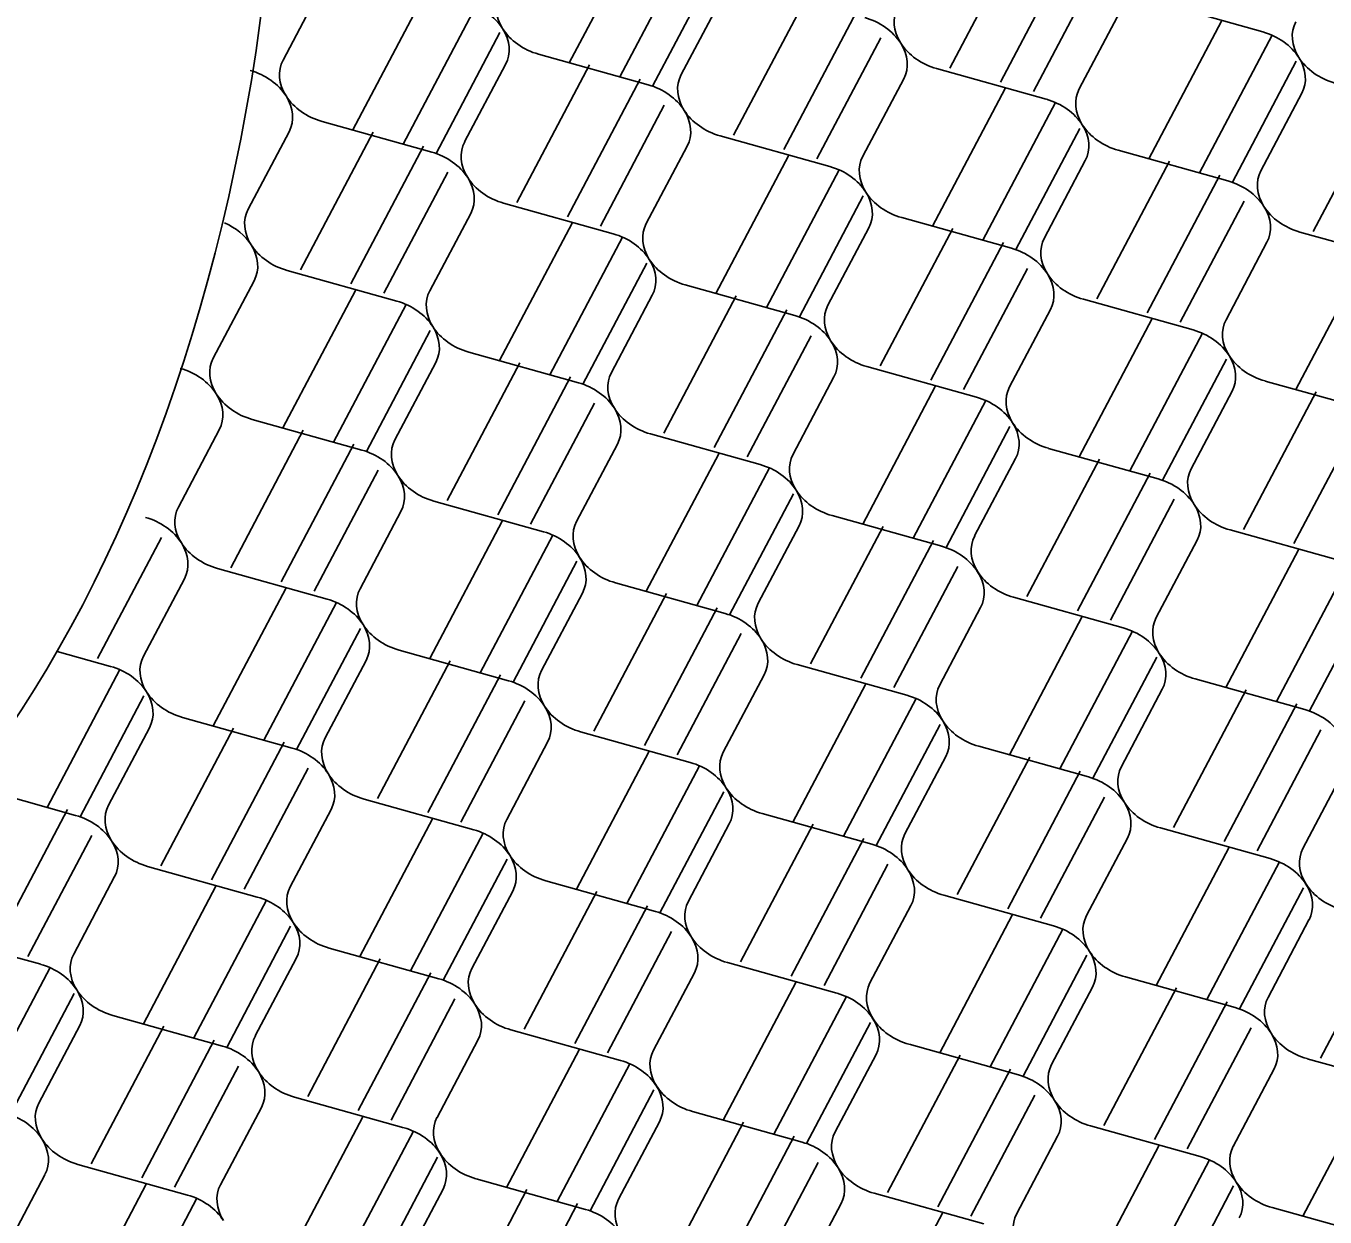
# Model space of a CAD drawing. Extents: x 638850 to 644908, y 297188 to 298900.
# Drawn here: x 639998.96 to 640038.53, y 297863.85 to 297900.11 of the extents above; entities that cross this region are included whole.
import ezdxf

# ---------------------------------------------------------------- set-up
doc = ezdxf.new("R2010")
doc.units = 0
doc.layers.add('1', color=7, linetype='Continuous')
doc.layers.add('2', color=7, linetype='Continuous')

msp = doc.modelspace()

# ---------------------------------------------------------------- linework, layer by layer
at = {"layer": '1'}
msp.add_ellipse((639985.757, 297906.267), major_axis=(2.325, 36.841), ratio=0.564762, dxfattribs=at)
at = {"layer": '2'}
for p, q in [((640017.718, 297903.182), (640015.508, 297898.992)), ((640019.258, 297902.755), (640017.046, 297898.562)), ((640029.314, 297903.02), (640027.103, 297898.83)), ((640030.854, 297902.593), (640028.642, 297898.401)), ((640019.993, 297901.963), (640018.048, 297898.277)), ((640031.588, 297901.801), (640029.643, 297898.115)), ((640008.039, 297901.426), (640006.792, 297899.069)), ((640011.124, 297901.133), (640008.914, 297896.943)), ((640018.917, 297898.63), (640020.163, 297900.987)), ((640022.72, 297900.971), (640020.509, 297896.781)), ((640036.631, 297899.928), (640033.292, 297900.861)), ((640012.664, 297900.706), (640010.452, 297896.513)), ((640024.26, 297900.544), (640022.048, 297896.351)), ((640032.288, 297900.548), (640031.041, 297898.191)), ((640035.373, 297900.255), (640033.163, 297896.065)), ((640013.399, 297899.914), (640011.454, 297896.228)), ((640024.994, 297899.752), (640023.05, 297896.066)), ((640036.913, 297899.828), (640034.701, 297895.635)), ((640014.573, 297899.251), (640017.913, 297898.318)), ((640012.323, 297896.581), (640013.569, 297898.938)), ((640016.126, 297898.922), (640013.915, 297894.732)), ((640030.037, 297897.879), (640026.698, 297898.812)), ((640037.648, 297899.036), (640035.703, 297895.35)), ((640017.666, 297898.495), (640015.454, 297894.302)), ((640025.694, 297898.499), (640024.447, 297896.142)), ((640028.78, 297898.208), (640026.57, 297894.018)), ((640036.572, 297895.703), (640037.819, 297898.062)), ((640040.378, 297898.045), (640038.167, 297893.855)), ((640018.4, 297897.703), (640016.456, 297894.017)), ((640030.32, 297897.781), (640028.109, 297893.588)), ((640007.98, 297897.202), (640011.319, 297896.269)), ((640005.729, 297894.532), (640006.975, 297896.889)), ((640009.533, 297896.875), (640007.322, 297892.685)), ((640031.055, 297896.989), (640029.11, 297893.303)), ((640011.073, 297896.448), (640008.861, 297892.255)), ((640019.101, 297896.452), (640017.854, 297894.093)), ((640023.443, 297895.83), (640020.104, 297896.763)), ((640022.186, 297896.159), (640019.976, 297891.969)), ((640029.979, 297893.656), (640031.225, 297896.013)), ((640032.229, 297896.326), (640035.569, 297895.393)), ((640011.808, 297895.656), (640009.863, 297891.97)), ((640023.727, 297895.731), (640021.515, 297891.539)), ((640033.784, 297895.996), (640031.573, 297891.806)), ((640035.324, 297895.569), (640033.112, 297891.376)), ((640024.461, 297894.94), (640022.516, 297891.254)), ((640016.85, 297893.783), (640013.511, 297894.715)), ((640036.059, 297894.777), (640034.114, 297891.091)), ((640012.507, 297894.403), (640011.261, 297892.046)), ((640015.593, 297894.11), (640013.382, 297889.92)), ((640025.636, 297894.276), (640028.975, 297893.344)), ((640017.133, 297893.682), (640014.921, 297889.49)), ((640023.385, 297891.607), (640024.631, 297893.964)), ((640027.19, 297893.947), (640024.979, 297889.757)), ((640041.099, 297892.905), (640037.762, 297893.836)), ((640028.73, 297893.52), (640026.518, 297889.327)), ((640036.756, 297893.525), (640035.512, 297891.167)), ((640039.843, 297893.23), (640037.633, 297889.041)), ((640017.867, 297892.891), (640015.923, 297889.205)), ((640010.257, 297891.734), (640006.917, 297892.666)), ((640029.465, 297892.728), (640027.52, 297889.042)), ((640005.913, 297892.354), (640004.667, 297889.997)), ((640009.001, 297892.059), (640006.79, 297887.87)), ((640019.042, 297892.227), (640022.381, 297891.295)), ((640016.791, 297889.558), (640018.037, 297891.915)), ((640020.596, 297891.898), (640018.385, 297887.708)), ((640034.507, 297890.855), (640031.168, 297891.787)), ((640010.541, 297891.632), (640008.329, 297887.44)), ((640022.136, 297891.471), (640019.924, 297887.278)), ((640030.164, 297891.475), (640028.918, 297889.118)), ((640033.25, 297891.181), (640031.039, 297886.992)), ((640011.275, 297890.841), (640009.331, 297887.155)), ((640022.871, 297890.679), (640020.926, 297886.993)), ((640034.79, 297890.754), (640032.578, 297886.562)), ((640012.448, 297890.178), (640015.787, 297889.246)), ((640010.199, 297887.508), (640011.444, 297889.866)), ((640014.002, 297889.849), (640011.792, 297885.659)), ((640027.913, 297888.806), (640024.574, 297889.738)), ((640035.524, 297889.963), (640033.58, 297886.277)), ((640015.542, 297889.422), (640013.33, 297885.229)), ((640023.57, 297889.426), (640022.324, 297887.069)), ((640036.699, 297889.299), (640040.038, 297888.367)), ((640026.656, 297889.132), (640024.445, 297884.943)), ((640034.448, 297886.63), (640035.694, 297888.987)), ((640038.252, 297888.973), (640036.042, 297884.783)), ((640016.277, 297888.63), (640014.332, 297884.944)), ((640028.196, 297888.705), (640025.984, 297884.513)), ((640039.792, 297888.546), (640037.58, 297884.353)), ((640005.856, 297888.128), (640009.193, 297887.197)), ((640003.606, 297885.459), (640004.85, 297887.817)), ((640007.409, 297887.802), (640005.199, 297883.612)), ((640028.93, 297887.914), (640026.986, 297884.228)), ((640008.949, 297887.374), (640006.738, 297883.182)), ((640016.976, 297887.377), (640015.73, 297885.02)), ((640021.32, 297886.757), (640017.98, 297887.689)), ((640020.063, 297887.085), (640017.852, 297882.896)), ((640027.854, 297884.581), (640029.102, 297886.94)), ((640031.658, 297886.924), (640029.448, 297882.734)), ((640030.105, 297887.25), (640033.444, 297886.318)), ((640009.684, 297886.583), (640007.739, 297882.897)), ((640021.603, 297886.658), (640019.391, 297882.466)), ((640033.198, 297886.497), (640030.986, 297882.304)), ((640022.338, 297885.867), (640020.393, 297882.181)), ((640010.383, 297885.33), (640009.137, 297882.973)), ((640014.726, 297884.708), (640011.388, 297885.642)), ((640033.933, 297885.705), (640031.988, 297882.019)), ((640013.469, 297885.036), (640011.258, 297880.847)), ((640023.512, 297885.203), (640026.851, 297884.271)), ((640003.09, 297884.534), (640001.145, 297880.848)), ((640015.009, 297884.609), (640012.797, 297880.417)), ((640021.262, 297882.534), (640022.508, 297884.891)), ((640025.064, 297884.875), (640022.854, 297880.685)), ((640038.976, 297883.832), (640035.636, 297884.764)), ((640026.604, 297884.447), (640024.392, 297880.255)), ((640034.632, 297884.452), (640033.386, 297882.095)), ((640037.718, 297884.158), (640035.507, 297879.969)), ((640015.744, 297883.818), (640013.799, 297880.132)), ((640008.133, 297882.661), (640004.794, 297883.593)), ((640027.339, 297883.656), (640025.394, 297879.97)), ((640039.258, 297883.731), (640037.046, 297879.539)), ((640003.789, 297883.281), (640002.543, 297880.924)), ((640006.875, 297882.987), (640004.665, 297878.797)), ((640016.918, 297883.154), (640020.257, 297882.222)), ((640008.415, 297882.56), (640006.203, 297878.368)), ((640014.668, 297880.485), (640015.914, 297882.842)), ((640018.47, 297882.826), (640016.26, 297878.636)), ((640032.382, 297881.783), (640029.043, 297882.715)), ((640039.993, 297882.94), (640038.048, 297879.254)), ((640020.011, 297882.398), (640017.799, 297878.206)), ((640028.038, 297882.403), (640026.792, 297880.046)), ((640009.15, 297881.768), (640007.205, 297878.082)), ((640031.124, 297882.109), (640028.913, 297877.919)), ((640020.745, 297881.607), (640018.8, 297877.921)), ((640032.664, 297881.682), (640030.452, 297877.49)), ((640001.539, 297880.612), (639999.909, 297881.067)), ((640010.324, 297881.105), (640013.663, 297880.173)), ((640008.074, 297878.436), (640009.32, 297880.793)), ((640011.877, 297880.776), (640009.666, 297876.587)), ((640025.788, 297879.734), (640022.449, 297880.666)), ((640033.399, 297880.891), (640031.454, 297877.205)), ((640001.821, 297880.511), (639999.609, 297876.319)), ((640013.417, 297880.349), (640011.205, 297876.157)), ((640021.444, 297880.354), (640020.198, 297877.997)), ((640034.573, 297880.227), (640037.912, 297879.295)), ((640024.53, 297880.06), (640022.32, 297875.87)), ((640032.323, 297877.558), (640033.569, 297879.915)), ((640036.125, 297879.898), (640033.915, 297875.709)), ((640002.556, 297879.719), (640000.611, 297876.033)), ((640014.151, 297879.558), (640012.207, 297875.872)), ((640026.07, 297879.633), (640023.858, 297875.441)), ((640037.666, 297879.471), (640035.454, 297875.279)), ((640003.73, 297879.056), (640007.07, 297878.124)), ((640001.48, 297876.387), (640002.726, 297878.744)), ((640005.283, 297878.727), (640003.072, 297874.538)), ((640019.194, 297877.685), (640015.855, 297878.617)), ((640026.805, 297878.841), (640024.86, 297875.155)), ((640038.4, 297878.68), (640036.455, 297874.994)), ((640006.823, 297878.3), (640004.611, 297874.108)), ((640014.851, 297878.305), (640013.604, 297875.948)), ((640017.937, 297878.013), (640015.727, 297873.823)), ((640025.729, 297875.509), (640026.975, 297877.866)), ((640029.533, 297877.851), (640027.322, 297873.662)), ((640027.979, 297878.178), (640031.318, 297877.246)), ((640007.557, 297877.509), (640005.613, 297873.823)), ((640019.477, 297877.586), (640017.265, 297873.394)), ((640031.073, 297877.424), (640028.861, 297873.232)), ((640039.1, 297877.429), (640037.853, 297875.07)), ((639997.137, 297877.007), (640000.476, 297876.075)), ((640020.212, 297876.794), (640018.267, 297873.108)), ((640031.807, 297876.633), (640029.863, 297872.947)), ((640000.23, 297876.253), (639998.018, 297872.061)), ((640008.257, 297876.256), (640007.011, 297873.899)), ((640012.6, 297875.636), (640009.261, 297876.568)), ((640011.343, 297875.964), (640009.133, 297871.774)), ((640021.386, 297876.131), (640024.725, 297875.197)), ((640000.965, 297875.462), (639999.02, 297871.776)), ((640012.884, 297875.537), (640010.672, 297871.345)), ((640019.136, 297873.462), (640020.382, 297875.819)), ((640022.939, 297875.802), (640020.728, 297871.613)), ((640036.85, 297874.76), (640033.511, 297875.692)), ((640024.479, 297875.375), (640022.267, 297871.183)), ((640032.507, 297875.38), (640031.26, 297873.023)), ((640035.594, 297875.085), (640033.384, 297870.895)), ((640013.618, 297874.745), (640011.673, 297871.059)), ((640037.134, 297874.658), (640034.922, 297870.466)), ((640006.006, 297873.587), (640002.668, 297874.521)), ((640025.213, 297874.584), (640023.269, 297870.898)), ((640001.664, 297874.209), (640000.418, 297871.852)), ((640004.75, 297873.915), (640002.539, 297869.725)), ((640014.793, 297874.082), (640018.132, 297873.15)), ((640037.869, 297873.866), (640035.924, 297870.18)), ((640006.29, 297873.488), (640004.078, 297869.296)), ((640012.542, 297871.413), (640013.788, 297873.77)), ((640016.347, 297873.752), (640014.136, 297869.563)), ((640030.256, 297872.711), (640026.917, 297873.643)), ((640017.887, 297873.325), (640015.675, 297869.133)), ((640025.913, 297873.331), (640024.667, 297870.974)), ((640007.024, 297872.696), (640005.079, 297869.01)), ((640029, 297873.036), (640026.79, 297868.846)), ((640036.793, 297870.534), (640038.037, 297872.892)), ((640040.596, 297872.874), (640038.385, 297868.685)), ((639999.413, 297871.539), (639996.074, 297872.472)), ((640018.622, 297872.534), (640016.677, 297868.848)), ((640030.54, 297872.609), (640028.329, 297868.417)), ((640008.199, 297872.033), (640011.538, 297871.1)), ((640005.948, 297869.364), (640007.194, 297871.721)), ((640009.753, 297871.703), (640007.542, 297867.513)), ((640023.662, 297870.661), (640020.323, 297871.594)), ((640031.275, 297871.817), (640029.33, 297868.131)), ((639999.696, 297871.439), (639997.484, 297867.247)), ((640011.293, 297871.276), (640009.081, 297867.084)), ((640019.319, 297871.282), (640018.075, 297868.924)), ((640032.45, 297871.154), (640035.789, 297870.221)), ((640022.407, 297870.987), (640020.196, 297866.797)), ((640030.199, 297868.485), (640031.445, 297870.842)), ((640034.002, 297870.825), (640031.791, 297866.635)), ((640000.43, 297870.647), (639998.486, 297866.961)), ((640012.028, 297870.484), (640010.083, 297866.798)), ((640023.947, 297870.56), (640021.735, 297866.368)), ((640035.542, 297870.398), (640033.33, 297866.206)), ((640001.605, 297869.984), (640004.944, 297869.051)), ((639999.354, 297867.315), (640000.601, 297869.672)), ((640003.159, 297869.654), (640000.949, 297865.464)), ((640017.068, 297868.612), (640013.729, 297869.545)), ((640024.681, 297869.768), (640022.736, 297866.082)), ((640036.277, 297869.606), (640034.332, 297865.92)), ((640004.699, 297869.227), (640002.487, 297865.035)), ((640012.725, 297869.233), (640011.481, 297866.875)), ((640025.856, 297869.105), (640029.195, 297868.172)), ((640015.813, 297868.938), (640013.602, 297864.748)), ((640023.605, 297866.436), (640024.851, 297868.793)), ((640027.409, 297868.778), (640025.198, 297864.588)), ((640005.434, 297868.435), (640003.489, 297864.749)), ((640017.353, 297868.511), (640015.141, 297864.318)), ((640028.949, 297868.351), (640026.737, 297864.159)), ((640036.976, 297868.354), (640035.73, 297865.997)), ((640041.319, 297867.733), (640037.98, 297868.666)), ((640040.062, 297868.062), (640037.852, 297863.872)), ((640018.087, 297867.719), (640016.143, 297864.033)), ((640029.684, 297867.559), (640027.739, 297863.873)), ((640006.131, 297867.184), (640004.887, 297864.825)), ((640010.475, 297866.563), (640007.137, 297867.495)), ((640009.22, 297866.891), (640007.009, 297862.701)), ((640017.011, 297864.386), (640018.258, 297866.744)), ((640020.815, 297866.729), (640018.605, 297862.539)), ((640019.262, 297867.056), (640022.601, 297866.123)), ((640010.76, 297866.464), (640008.548, 297862.271)), ((640034.725, 297865.684), (640031.387, 297866.619)), ((640022.355, 297866.302), (640020.143, 297862.11)), ((640030.383, 297866.307), (640029.137, 297863.949)), ((640033.469, 297866.013), (640031.258, 297861.823)), ((640011.495, 297865.672), (640009.55, 297861.986)), ((640035.009, 297865.586), (640032.797, 297861.393)), ((640003.883, 297864.513), (640000.543, 297865.446)), ((640023.09, 297865.51), (640021.145, 297861.824)), ((639999.539, 297865.134), (639998.293, 297862.776)), ((640002.626, 297864.842), (640000.415, 297860.652)), ((640012.669, 297865.009), (640016.007, 297864.074)), ((640035.743, 297864.794), (640033.799, 297861.108)), ((640004.166, 297864.415), (640001.954, 297860.222)), ((640010.419, 297862.339), (640011.665, 297864.697)), ((640014.221, 297864.68), (640012.011, 297860.49)), ((640028.133, 297863.637), (640024.793, 297864.57)), ((640015.761, 297864.253), (640013.549, 297860.061)), ((640023.789, 297864.258), (640022.543, 297861.9)), ((640026.875, 297863.964), (640024.664, 297859.774)), ((640036.918, 297864.131), (640040.257, 297863.198))]:
    msp.add_line(p, q, dxfattribs=at)
for centre, start_param, end_param in [((640012.126, 297899.608), 3.936083, 4.827105), ((640014.83, 297900.449), 6.186654, 7.077676), ((640024.25, 297899.169), 3.936083, 4.827105), ((640026.955, 297900.01), 6.186654, 7.077676), ((640012.126, 297899.608), 3.045062, 3.936083), ((640014.83, 297900.449), 0.794491, 1.685512), ((640039.08, 297899.571), 6.186654, 7.077676), ((640026.955, 297900.01), 0.794491, 1.685512), ((640024.25, 297899.169), 3.045062, 3.936083), ((640036.375, 297898.731), 3.936083, 4.827105), ((640008.236, 297898.4), 6.186654, 7.077676), ((640036.375, 297898.731), 3.045062, 3.936083), ((640039.08, 297899.571), 0.794491, 1.685512), ((640005.532, 297897.559), 3.936083, 4.827105), ((640020.361, 297897.961), 6.186654, 7.077676), ((640005.532, 297897.559), 3.045062, 3.936083), ((640008.236, 297898.4), 0.794491, 1.685512), ((640017.657, 297897.121), 3.936083, 4.827105), ((640032.486, 297897.522), 6.186654, 7.077676), ((640029.782, 297896.682), 3.936083, 4.827105), ((640017.657, 297897.121), 3.045062, 3.936083), ((640020.361, 297897.961), 0.794491, 1.685512), ((640029.782, 297896.682), 3.045062, 3.936083), ((640032.486, 297897.522), 0.794491, 1.685512), ((640013.767, 297895.912), 6.186654, 7.077676), ((640011.063, 297895.072), 3.936083, 4.827105), ((640025.892, 297895.473), 6.186654, 7.077676), ((640023.188, 297894.633), 3.936083, 4.827105), ((640038.017, 297895.034), 6.186654, 7.077676), ((640013.767, 297895.912), 0.794491, 1.685512), ((640011.063, 297895.072), 3.045062, 3.936083), ((640035.313, 297894.194), 3.936083, 4.827105), ((640023.188, 297894.633), 3.045062, 3.936083), ((640025.892, 297895.473), 0.794491, 1.685512), ((640007.174, 297893.863), 6.186654, 7.077676), ((640035.313, 297894.194), 3.045062, 3.936083), ((640038.017, 297895.034), 0.794491, 1.685512), ((640004.469, 297893.023), 3.936083, 4.636755), ((640019.299, 297893.424), 6.186654, 7.077676), ((640016.594, 297892.584), 3.936083, 4.827105), ((640031.423, 297892.986), 6.186654, 7.077676), ((640007.174, 297893.863), 0.794491, 1.685512), ((640004.469, 297893.023), 3.045062, 3.936083), ((640028.719, 297892.145), 3.936083, 4.827105), ((640016.594, 297892.584), 3.045062, 3.936083), ((640019.299, 297893.424), 0.794491, 1.685512), ((640031.423, 297892.986), 0.794491, 1.685512), ((640028.719, 297892.145), 3.045062, 3.936083), ((640012.705, 297891.376), 6.186654, 7.077676), ((640010.001, 297890.535), 3.936083, 4.827105), ((640022.125, 297890.096), 3.936083, 4.827105), ((640024.83, 297890.937), 6.186654, 7.077676), ((640010.001, 297890.535), 3.045062, 3.936083), ((640012.705, 297891.376), 0.794491, 1.685512), ((640034.25, 297889.658), 3.936083, 4.827105), ((640036.955, 297890.498), 6.186654, 7.077676), ((640022.125, 297890.096), 3.045062, 3.936083), ((640024.83, 297890.937), 0.794491, 1.685512), ((640034.25, 297889.658), 3.045062, 3.936083), ((640036.955, 297890.498), 0.794491, 1.685512), ((640003.407, 297888.487), 3.936083, 4.827105), ((640006.111, 297889.327), 6.186654, 7.077676), ((640018.236, 297888.888), 6.186654, 7.077676), ((640003.407, 297888.487), 3.045062, 3.936083), ((640006.111, 297889.327), 0.794491, 1.685512), ((640015.532, 297888.048), 3.936083, 4.827105), ((640030.361, 297888.449), 6.186654, 7.077676), ((640027.657, 297887.609), 3.936083, 4.827105), ((640015.532, 297888.048), 3.045062, 3.936083), ((640018.236, 297888.888), 0.794491, 1.685512), ((640027.657, 297887.609), 3.045062, 3.936083), ((640030.361, 297888.449), 0.794491, 1.685512), ((640011.643, 297886.839), 6.186654, 7.077676), ((640008.938, 297885.999), 3.936083, 4.827105), ((640023.767, 297886.4), 6.186654, 7.077676), ((640021.063, 297885.56), 3.936083, 4.827105), ((640035.892, 297885.961), 6.186654, 7.077676), ((640011.643, 297886.839), 0.794491, 1.685512), ((640008.938, 297885.999), 3.045062, 3.936083), ((640033.188, 297885.121), 3.936083, 4.827105), ((640021.063, 297885.56), 3.045062, 3.936083), ((640023.767, 297886.4), 0.794491, 1.685512), ((640005.049, 297884.79), 6.186654, 7.077676), ((640033.188, 297885.121), 3.045062, 3.936083), ((640035.892, 297885.961), 0.794491, 1.685512), ((640002.345, 297883.95), 3.936083, 4.827105), ((640017.174, 297884.352), 6.186654, 7.077676), ((640014.469, 297883.511), 3.936083, 4.827105), ((640029.299, 297883.913), 6.186654, 7.077676), ((640005.049, 297884.79), 0.794491, 1.685512), ((640002.345, 297883.95), 3.045062, 3.936083), ((640026.594, 297883.072), 3.936083, 4.827105), ((640014.469, 297883.511), 3.045062, 3.936083), ((640017.174, 297884.352), 0.794491, 1.685512), ((640029.299, 297883.913), 0.794491, 1.685512), ((640026.594, 297883.072), 3.045062, 3.936083), ((640010.58, 297882.303), 6.186654, 7.077676), ((640007.876, 297881.462), 3.936083, 4.827105), ((640020.001, 297881.024), 3.936083, 4.827105), ((640022.705, 297881.864), 6.186654, 7.077676), ((640007.876, 297881.462), 3.045062, 3.936083), ((640010.58, 297882.303), 0.794491, 1.685512), ((640032.125, 297880.585), 3.936083, 4.827105), ((640034.83, 297881.425), 6.186654, 7.077676), ((640020.001, 297881.024), 3.045062, 3.936083), ((640022.705, 297881.864), 0.794491, 1.685512), ((640032.125, 297880.585), 3.045062, 3.936083), ((640034.83, 297881.425), 0.794491, 1.685512), ((640001.282, 297879.414), 3.936083, 4.827105), ((640003.986, 297880.254), 6.186654, 7.077676), ((640016.111, 297879.815), 6.186654, 7.077676), ((640001.282, 297879.414), 3.045062, 3.936083), ((640003.986, 297880.254), 0.794491, 1.685512), ((640013.407, 297878.975), 3.936083, 4.827105), ((640028.236, 297879.376), 6.186654, 7.077676), ((640016.111, 297879.815), 0.794491, 1.685512), ((640013.407, 297878.975), 3.045062, 3.936083), ((640025.532, 297878.536), 3.936083, 4.827105), ((640037.657, 297878.097), 3.936083, 4.827105), ((640025.532, 297878.536), 3.045062, 3.936083), ((640028.236, 297879.376), 0.794491, 1.685512), ((640009.518, 297877.766), 6.186654, 7.077676), ((640006.813, 297876.926), 3.936083, 4.827105), ((640021.642, 297877.327), 6.186654, 7.077676), ((640018.938, 297876.487), 3.936083, 4.827105), ((640033.767, 297876.889), 6.186654, 7.077676), ((640006.813, 297876.926), 3.045062, 3.936083), ((640009.518, 297877.766), 0.794491, 1.685512), ((640031.063, 297876.048), 3.936083, 4.827105), ((640018.938, 297876.487), 3.045062, 3.936083), ((640021.642, 297877.327), 0.794491, 1.685512), ((640002.924, 297875.718), 6.186654, 7.077676), ((640033.767, 297876.889), 0.794491, 1.685512), ((640031.063, 297876.048), 3.045062, 3.936083), ((640000.22, 297874.877), 3.936083, 4.827105), ((640015.049, 297875.279), 6.186654, 7.077676), ((640012.344, 297874.438), 3.936083, 4.827105), ((640027.174, 297874.84), 6.186654, 7.077676), ((640002.924, 297875.718), 0.794491, 1.685512), ((640000.22, 297874.877), 3.045062, 3.936083), ((640024.469, 297873.999), 3.936083, 4.827105), ((640039.298, 297874.401), 6.186654, 7.077676), ((640012.344, 297874.438), 3.045062, 3.936083), ((640015.049, 297875.279), 0.794491, 1.685512), ((640036.594, 297873.561), 3.936083, 4.827105), ((640024.469, 297873.999), 3.045062, 3.936083), ((640027.174, 297874.84), 0.794491, 1.685512), ((640008.455, 297873.23), 6.186654, 7.077676), ((640036.594, 297873.561), 3.045062, 3.936083), ((640039.298, 297874.401), 0.794491, 1.685512), ((640005.751, 297872.39), 3.936083, 4.827105), ((640020.58, 297872.791), 6.186654, 7.077676), ((640017.876, 297871.951), 3.936083, 4.827105), ((640005.751, 297872.39), 3.045062, 3.936083), ((640008.455, 297873.23), 0.794491, 1.685512), ((640030.001, 297871.512), 3.936083, 4.827105), ((640032.705, 297872.352), 6.186654, 7.077676), ((640020.58, 297872.791), 0.794491, 1.685512), ((640017.876, 297871.951), 3.045062, 3.936083), ((640030.001, 297871.512), 3.045062, 3.936083), ((640032.705, 297872.352), 0.794491, 1.685512), ((639999.157, 297870.341), 3.936083, 4.827105), ((640001.862, 297871.181), 6.186654, 7.077676), ((640011.282, 297869.902), 3.936083, 4.827105), ((640013.986, 297870.742), 6.186654, 7.077676), ((639999.157, 297870.341), 3.045062, 3.936083), ((640001.862, 297871.181), 0.794491, 1.685512), ((640026.111, 297870.303), 6.186654, 7.077676), ((640011.282, 297869.902), 3.045062, 3.936083), ((640013.986, 297870.742), 0.794491, 1.685512), ((640023.407, 297869.463), 3.936083, 4.827105), ((640038.236, 297869.864), 6.186654, 7.077676), ((640035.532, 297869.024), 3.936083, 4.827105), ((640023.407, 297869.463), 3.045062, 3.936083), ((640026.111, 297870.303), 0.794491, 1.685512), ((640007.393, 297868.693), 6.186654, 7.077676), ((640035.532, 297869.024), 3.045062, 3.936083), ((640038.236, 297869.864), 0.794491, 1.685512), ((640004.688, 297867.853), 3.936083, 4.827105), ((640019.518, 297868.255), 6.186654, 7.077676), ((640016.813, 297867.414), 3.936083, 4.827105), ((640031.642, 297867.816), 6.186654, 7.077676), ((640004.688, 297867.853), 3.045062, 3.936083), ((640007.393, 297868.693), 0.794491, 1.685512), ((640028.938, 297866.975), 3.936083, 4.827105), ((640016.813, 297867.414), 3.045062, 3.936083), ((640019.518, 297868.255), 0.794491, 1.685512), ((640000.799, 297866.645), 6.186654, 7.077676), ((640031.642, 297867.816), 0.794491, 1.685512), ((640028.938, 297866.975), 3.045062, 3.936083), ((639998.095, 297865.804), 3.936083, 4.827105), ((640012.924, 297866.206), 6.186654, 7.077676), ((640010.22, 297865.365), 3.936083, 4.827105), ((640025.049, 297865.767), 6.186654, 7.077676), ((640000.799, 297866.645), 0.794491, 1.685512), ((639998.095, 297865.804), 3.045062, 3.936083), ((640022.344, 297864.927), 3.936083, 4.827105), ((640037.174, 297865.328), 6.186654, 7.077676), ((640010.22, 297865.365), 3.045062, 3.936083), ((640012.924, 297866.206), 0.794491, 1.685512), ((640034.469, 297864.488), 3.936083, 4.827105), ((640022.344, 297864.927), 3.045062, 3.936083), ((640025.049, 297865.767), 0.794491, 1.685512), ((640006.33, 297864.157), 6.186654, 7.077676), ((640034.469, 297864.488), 3.045062, 3.936083), ((640037.174, 297865.328), 0.794491, 1.685512), ((640003.626, 297863.317), 3.936083, 4.827105), ((640018.455, 297863.718), 6.186654, 7.077676), ((640015.751, 297862.878), 3.936083, 4.827105), ((640030.58, 297863.279), 6.186654, 7.077676)]:
    msp.add_ellipse(centre, major_axis=(-1.492, 0.562), ratio=0.764477, start_param=start_param, end_param=end_param, dxfattribs=at)

doc.saveas('drawing.dxf')
